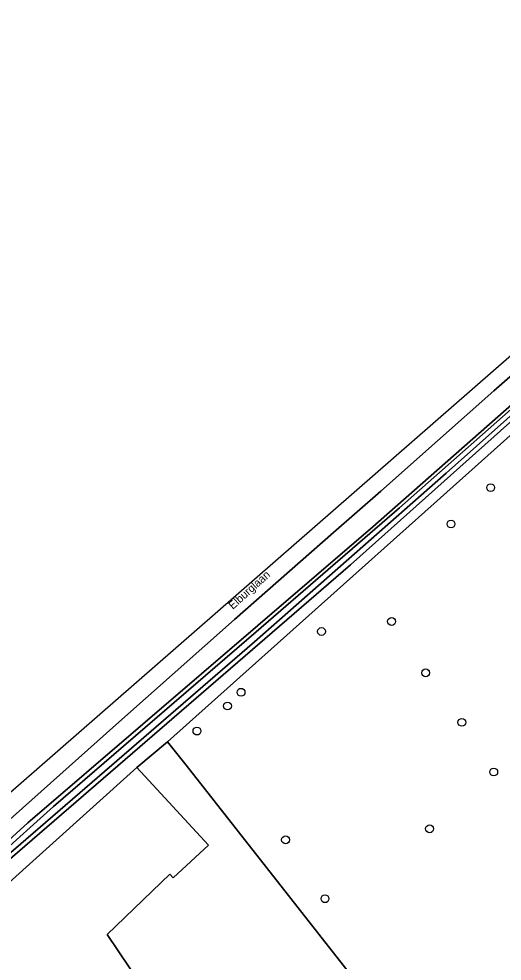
# Model space of a CAD drawing. Extents: x 158352 to 159489, y 383828 to 384603.
# Drawn here: x 158602.1 to 158662.6, y 384412.1 to 384529.9 of the extents above; entities that cross this region are included whole.
import ezdxf

# ---------------------------------------------------------------- set-up
doc = ezdxf.new("R2010")
doc.units = 0
for name, color, linetype in [('IMGEO_Boom', 7, 'Continuous'), ('IMGEO_Erf', 7, 'Continuous'), ('IMGEO_Groenvoorziening', 7, 'Continuous'), ('IMGEO_Oever', 7, 'Continuous'), ('IMGEO_Openbare_ruimte_label', 7, 'Continuous'), ('IMGEO_Pand', 7, 'Continuous'), ('IMGEO_Rijbaan_lokaal_gesloten', 7, 'Continuous'), ('IMGEO_Waterloop', 7, 'Continuous')]:
    doc.layers.add(name, color=color, linetype=linetype)

msp = doc.modelspace()

# ---------------------------------------------------------------- linework, layer by layer
at = {"layer": 'IMGEO_Boom'}
for centre in [(158661.11, 384471.29), (158656.16, 384466.74), (158648.73, 384454.57), (158639.97, 384453.31), (158652.99, 384448.15), (158629.92, 384445.72), (158628.23, 384444.01), (158657.52, 384441.96), (158624.4, 384440.87), (158661.5, 384435.76), (158653.48, 384428.66), (158635.48, 384427.28), (158640.41, 384419.92)]:
    msp.add_circle(centre, 0.489, dxfattribs=at)
at = {"layer": 'IMGEO_Erf'}
msp.add_lwpolyline([(158623.05, 384436.62), (158620.74, 384439.53), (158616.88, 384436.33), (158625.86, 384426.61), (158621.43, 384422.54), (158621.02, 384422.98), (158613.18, 384415.47), (158624.58, 384398.51), (158622.98, 384397.44), (158621.28, 384396.3), (158626.77, 384387.98), (158617.08, 384381.48), (158617.2, 384381.31), (158614.25, 384379.33), (158617.97, 384373.8), (158652.45, 384398.65), (158652.57, 384398.74), (158652.7, 384398.82)], close=True, dxfattribs=at)
at = {"layer": 'IMGEO_Groenvoorziening'}
for points in [[(158586.74, 384409.22), (158589.78, 384404.62), (158591.39, 384406.02), (158588.15, 384410.76), (158594.2, 384415.93), (158616.88, 384436.33), (158620.74, 384439.53), (158644.66, 384460.92), (158654.05, 384469.31), (158698.25, 384508.83), (158791.92, 384592.55), (158793.56, 384594.02), (158795.47, 384594.85)], [(158791.92, 384592.55), (158698.25, 384508.83), (158654.05, 384469.31), (158644.66, 384460.92), (158620.74, 384439.53), (158623.05, 384436.62), (158652.7, 384398.82)], [(158710.41, 384522.72), (158787.73, 384592.4), (158788.79, 384591.19), (158686.56, 384500), (158643.58, 384461.65), (158591.5, 384416.72), (158591.46, 384416.69)], [(158760.99, 384571.76), (158753.99, 384565.47), (158747.58, 384559.75), (158740.9, 384553.78), (158734.27, 384547.84), (158727.63, 384541.97), (158721.39, 384536.41), (158715.49, 384531.14), (158709.05, 384525.41), (158702.49, 384519.6), (158695.18, 384513.09), (158688.38, 384507.08), (158682.01, 384501.41), (158675.12, 384495.41), (158668.45, 384489.46), (158661.53, 384483.4), (158654.45, 384477.12), (158647.38, 384470.86), (158641.49, 384465.67), (158629.1, 384454.81), (158614.28, 384441.63), (158593.21, 384422.91)], [(158594.55, 384421.5), (158603.28, 384429.41), (158646.38, 384466.38), (158684.59, 384500), (158710.41, 384522.72)]]:
    msp.add_lwpolyline(points, dxfattribs=at)
at = {"layer": 'IMGEO_Oever'}
for points in [[(158788.79, 384591.19), (158787.73, 384592.4), (158710.41, 384522.72), (158684.59, 384500), (158646.38, 384466.38), (158603.28, 384429.41), (158594.55, 384421.5), (158594.71, 384421.34), (158594.27, 384420.99), (158594.14, 384421.13), (158590.55, 384417.88)], [(158591.46, 384416.69), (158591.5, 384416.72), (158643.58, 384461.65), (158686.56, 384500), (158788.79, 384591.19)]]:
    msp.add_lwpolyline(points, dxfattribs=at)
msp.add_lwpolyline([(158668.68, 384485.49), (158685.63, 384500.51), (158695.8, 384509.54), (158704.27, 384516.87), (158707.11, 384519.42), (158720.22, 384530.99), (158730.54, 384540.54), (158738.65, 384547.8), (158749.61, 384557.57), (158756.02, 384563.39), (158774.66, 384580.08), (158787.59, 384591.48), (158787.95, 384591.07), (158745.51, 384553.35), (158724.58, 384534.32), (158697.65, 384510.54), (158655.57, 384473.09), (158631.58, 384452.03), (158592.52, 384418.27), (158592.2, 384418.63), (158606.46, 384431.46), (158631.8, 384453.28), (158649.74, 384468.76)], close=True, dxfattribs=at)
at = {"layer": 'IMGEO_Pand'}
msp.add_lwpolyline([(158616.88, 384436.33), (158594.2, 384415.93), (158594.42, 384415.69), (158597.06, 384412.73), (158594.24, 384410.2), (158594.57, 384409.83), (158595.91, 384411.05), (158598.62, 384408.04), (158598.81, 384407.83), (158597.72, 384406.8), (158609.87, 384388.71), (158611.53, 384389.82), (158617.02, 384381.57), (158617.08, 384381.48), (158626.77, 384387.98), (158621.28, 384396.3), (158622.98, 384397.44), (158624.58, 384398.51), (158613.18, 384415.47), (158621.02, 384422.98), (158621.43, 384422.54), (158625.86, 384426.61)], close=True, dxfattribs=at)
at = {"layer": 'IMGEO_Rijbaan_lokaal_gesloten'}
for points in [[(158784.52, 384595.48), (158663.7, 384487.82), (158587.31, 384421.19)], [(158593.21, 384422.91), (158614.28, 384441.63), (158629.1, 384454.81), (158641.49, 384465.67), (158647.38, 384470.86), (158654.45, 384477.12), (158661.53, 384483.4), (158668.45, 384489.46), (158675.12, 384495.41), (158682.01, 384501.41), (158688.38, 384507.08), (158695.18, 384513.09), (158702.49, 384519.6), (158709.05, 384525.41), (158715.49, 384531.14), (158721.39, 384536.41), (158727.63, 384541.97), (158734.27, 384547.84), (158740.9, 384553.78), (158747.58, 384559.75), (158753.99, 384565.47), (158760.99, 384571.76)]]:
    msp.add_lwpolyline(points, dxfattribs=at)
at = {"layer": 'IMGEO_Waterloop'}
msp.add_lwpolyline([(158592.2, 384418.63), (158592.52, 384418.27), (158631.58, 384452.03), (158655.57, 384473.09), (158697.65, 384510.54), (158724.58, 384534.32), (158745.51, 384553.35), (158787.95, 384591.07), (158787.59, 384591.48), (158774.66, 384580.08), (158756.02, 384563.39), (158749.61, 384557.57), (158738.65, 384547.8), (158730.54, 384540.54), (158720.22, 384530.99), (158707.11, 384519.42), (158704.27, 384516.87), (158695.8, 384509.54), (158685.63, 384500.51), (158668.68, 384485.49), (158649.74, 384468.76), (158631.8, 384453.28), (158606.46, 384431.46)], close=True, dxfattribs=at)

# ---------------------------------------------------------------- texts
at = {"layer": 'IMGEO_Openbare_ruimte_label'}
msp.add_text('Elburglaan', height=1, rotation=41.8381, dxfattribs=at).set_placement((158628.89, 384456.01))

doc.saveas('drawing.dxf')
